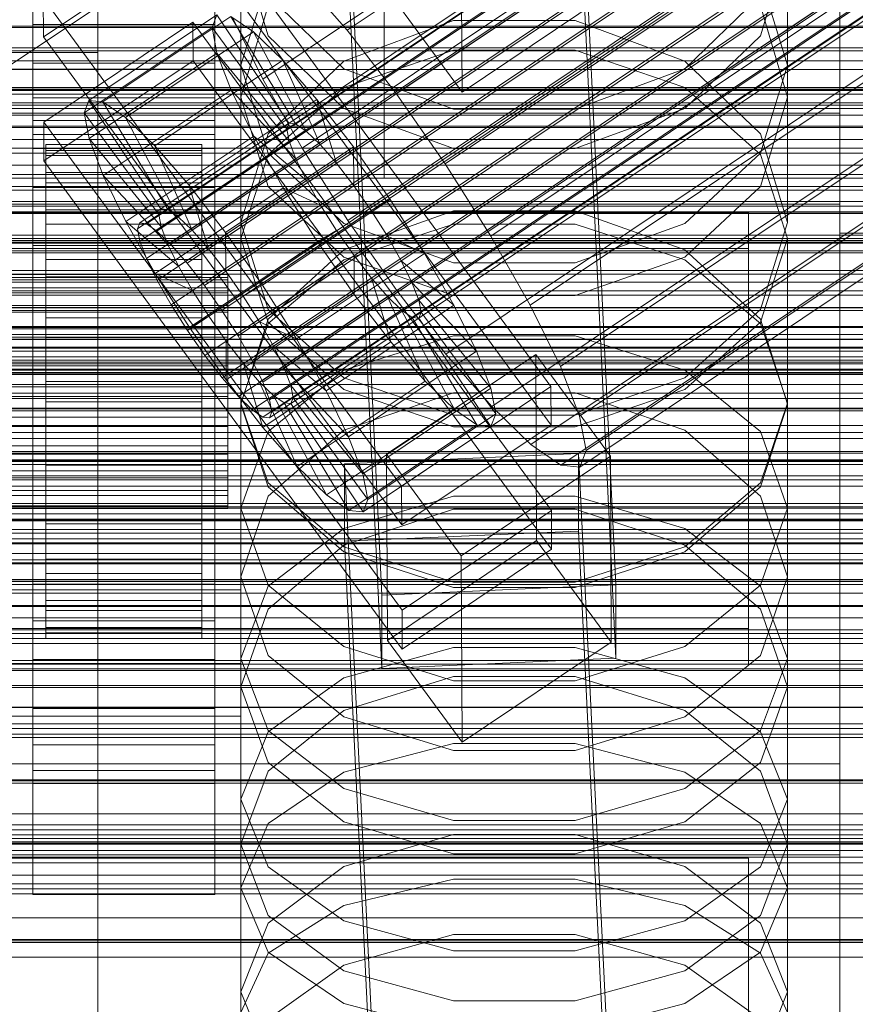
# Model space of a CAD drawing. Header units: millimetres. Extents: x -4395 to 65662, y -65530 to 6847.
# Tile 273 of 656: x 132 to 196, y -34598 to -34523. Entities that reach past the tile are written whole.
import ezdxf

# ---------------------------------------------------------------- set-up
doc = ezdxf.new("R2010")
doc.units = ezdxf.units.MM
for name, color, linetype, lineweight in [('COTAS_O', 1, 'Continuous', 0), ('COTAS_P', 1, 'Continuous', 0), ('frontal_briquetadora', 7, 'Continuous', 0), ('frontal_C01', 7, 'Continuous', 0), ('frontal_C02', 7, 'Continuous', 0), ('frontal_C03', 7, 'Continuous', 0), ('frontal_C04', 7, 'Continuous', 0), ('frontal_mezcladora', 7, 'Continuous', 0), ('frontal_secador', 7, 'Continuous', 0)]:
    doc.layers.add(name, color=color, linetype=linetype, lineweight=lineweight)
doc.dimstyles.new('R19_100', dxfattribs={"dimtxt": 250, "dimasz": 150, "dimexe": 150, "dimexo": 80, "dimgap": 100, "dimtad": 1, "dimtih": 1, "dimtoh": 1, "dimdsep": 46, "dimcen": 0.09, "dimadec": 0, "dimazin": 0, "dimtfac": 1, "dimtdec": 4, "dimtofl": 0, "dimtmove": 0, "dimatfit": 3, "dimfxl": 1, "dimtolj": 1, "dimtzin": 0, "dimarcsym": 0})

# ---------------------------------------------------------------- blocks, each defined once
blk = doc.blocks.new('DIM_R33_44')
at = {"layer": 'COTAS_P'}
for p, q in [((-150, -32200), (550, -32200)), ((550, -32200), (505, -32350)), ((550, -34800), (550, -32200)), ((550, -32200), (595, -32350)), ((550, -34800), (505, -34650)), ((550, -34800), (595, -34650)), ((-150, -34800), (550, -34800))]:
    blk.add_line(p, q, dxfattribs=at)
blk.add_text('2600 P', height=250, rotation=90, dxfattribs=at).set_placement((450, -33500))
blk = doc.blocks.new('DIM_R33_47')
at = {"layer": 'COTAS_O'}
for p, q in [((-650, -34200), (-500, -34155)), ((650, -34200), (500, -34155)), ((-650, -34900), (-650, -34200)), ((-650, -34200), (650, -34200)), ((-650, -34200), (-500, -34245)), ((650, -34200), (500, -34245)), ((650, -34900), (650, -34200))]:
    blk.add_line(p, q, dxfattribs=at)
blk.add_text('1300 O', height=250, dxfattribs=at).set_placement((0, -34100))

msp = doc.modelspace()

# ---------------------------------------------------------------- linework, layer by layer
at = {"layer": 'frontal_briquetadora'}
for p, q in [((149, -34517.123), (149, -34528.769)), ((149, -34517.123), (151.08, -34524.071)), ((188.92, -34524.071), (191, -34517.123)), ((191, -34517.123), (191, -34528.769)), ((149, -34526.331), (151.08, -34519.58)), ((188.92, -34519.58), (191, -34526.331)), ((156.906, -34526.603), (151.08, -34520.952)), ((188.92, -34520.952), (183.094, -34526.603)), ((149, -34528.769), (151.08, -34521.752)), ((188.92, -34521.752), (191, -34528.769)), ((165.326, -34522.89), (156.906, -34526.023)), ((174.674, -34522.89), (165.326, -34522.89)), ((183.094, -34526.023), (174.674, -34522.89)), ((151.08, -34524.071), (156.907, -34529.643)), ((183.093, -34529.643), (188.92, -34524.071)), ((156.907, -34528.025), (165.327, -34525.158)), ((165.327, -34525.158), (174.673, -34525.158)), ((174.673, -34525.158), (183.093, -34528.025)), ((149, -34526.331), (149, -34538.419)), ((151.08, -34533.082), (149, -34526.331)), ((156.906, -34526.023), (151.08, -34531.596)), ((188.92, -34531.596), (183.094, -34526.023)), ((191, -34526.331), (188.92, -34533.082)), ((191, -34526.331), (191, -34538.419)), ((165.326, -34529.704), (156.906, -34526.603)), ((183.094, -34526.603), (174.674, -34529.704)), ((151.08, -34533.192), (156.907, -34528.025)), ((183.093, -34528.025), (188.92, -34533.192)), ((151.08, -34535.648), (149, -34528.769)), ((191, -34528.769), (188.92, -34535.649)), ((195, -34530), (-195, -34530)), ((156.907, -34529.643), (165.327, -34532.735)), ((174.674, -34529.704), (165.326, -34529.704)), ((174.673, -34532.735), (183.093, -34529.643)), ((195, -34580), (195, -34530)), ((195, -34530), (195, -34537)), ((151.08, -34531.596), (149, -34538.419)), ((191, -34538.419), (188.92, -34531.596)), ((149, -34539.635), (151.08, -34533.192)), ((156.907, -34538.496), (151.08, -34533.082)), ((165.327, -34532.735), (174.673, -34532.735)), ((188.92, -34533.082), (183.093, -34538.496)), ((188.92, -34533.192), (191, -34539.635)), ((156.906, -34541.066), (151.08, -34535.648)), ((188.92, -34535.649), (183.094, -34541.066)), ((195, -34537), (-195, -34537)), ((195, -34537), (195, -34587)), ((165.326, -34537.508), (156.906, -34540.51)), ((174.674, -34537.508), (165.326, -34537.508)), ((183.094, -34540.51), (174.674, -34537.508)), ((149, -34538.419), (151.08, -34545.1)), ((165.327, -34541.501), (156.907, -34538.496)), ((165.327, -34538.552), (156.907, -34541.275)), ((174.673, -34538.552), (165.327, -34538.552)), ((183.093, -34538.496), (174.673, -34541.501)), ((183.093, -34541.275), (174.673, -34538.552)), ((188.92, -34545.1), (191, -34538.419)), ((149, -34539.635), (149, -34552.363)), ((149, -34539.635), (151.08, -34546.078)), ((188.92, -34546.078), (191, -34539.635)), ((191, -34539.635), (191, -34552.363)), ((156.906, -34540.51), (151.08, -34545.844)), ((188.92, -34545.844), (183.094, -34540.51)), ((156.907, -34541.275), (151.08, -34546.182)), ((165.326, -34544.034), (156.906, -34541.066)), ((174.673, -34541.501), (165.327, -34541.501)), ((183.094, -34541.066), (174.674, -34544.034)), ((188.92, -34546.182), (183.093, -34541.275)), ((174.674, -34544.034), (165.326, -34544.034)), ((151.08, -34545.1), (156.906, -34550.353)), ((183.094, -34550.353), (188.92, -34545.1)), ((151.08, -34545.844), (149, -34552.363)), ((151.08, -34546.078), (156.907, -34551.244)), ((183.093, -34551.244), (188.92, -34546.078)), ((191, -34552.363), (188.92, -34545.844)), ((151.08, -34546.182), (149, -34552.301)), ((191, -34552.301), (188.92, -34546.182)), ((156.907, -34549.754), (165.327, -34547.13)), ((165.327, -34547.13), (174.673, -34547.13)), ((174.673, -34547.13), (183.093, -34549.754)), ((151.08, -34554.481), (156.907, -34549.754)), ((183.093, -34549.754), (188.92, -34554.481)), ((156.906, -34550.353), (165.326, -34553.23)), ((174.674, -34553.23), (183.094, -34550.353)), ((156.907, -34551.244), (165.327, -34554.112)), ((174.673, -34554.112), (183.093, -34551.244)), ((156.906, -34554.358), (165.326, -34551.493)), ((165.326, -34551.493), (174.674, -34551.493)), ((174.674, -34551.493), (183.094, -34554.358)), ((149, -34552.301), (149, -34565.638)), ((149, -34552.301), (151.08, -34558.42)), ((151.08, -34558.731), (149, -34552.363)), ((188.92, -34558.42), (191, -34552.301)), ((191, -34552.363), (188.92, -34558.731)), ((191, -34552.301), (191, -34565.638)), ((165.326, -34553.23), (174.674, -34553.23)), ((151.08, -34559.44), (156.906, -34554.358)), ((165.327, -34554.112), (174.673, -34554.112)), ((183.094, -34554.358), (188.92, -34559.44)), ((149, -34560.376), (151.08, -34554.481)), ((188.92, -34554.481), (191, -34560.376)), ((151.08, -34558.42), (156.907, -34563.327)), ((156.906, -34563.729), (151.08, -34558.731)), ((183.093, -34563.327), (188.92, -34558.42)), ((188.92, -34558.731), (183.094, -34563.729)), ((149, -34565.638), (151.08, -34559.44)), ((156.907, -34561.918), (165.327, -34559.449)), ((165.327, -34559.449), (174.673, -34559.449)), ((174.673, -34559.449), (183.093, -34561.918)), ((188.92, -34559.44), (191, -34565.638)), ((149, -34560.376), (149, -34574.101)), ((151.08, -34566.271), (149, -34560.376)), ((165.326, -34560.448), (156.906, -34563.217)), ((174.674, -34560.448), (165.326, -34560.448)), ((183.094, -34563.217), (174.674, -34560.448)), ((191, -34560.376), (188.92, -34566.271)), ((191, -34560.376), (191, -34574.101)), ((151.08, -34566.366), (156.907, -34561.918)), ((183.093, -34561.918), (188.92, -34566.366)), ((156.906, -34563.217), (151.08, -34568.125)), ((156.907, -34563.327), (165.327, -34566.05)), ((174.673, -34566.05), (183.093, -34563.327)), ((188.92, -34568.125), (183.094, -34563.217)), ((165.326, -34566.461), (156.906, -34563.729)), ((183.094, -34563.729), (174.674, -34566.461)), ((151.08, -34571.679), (149, -34565.638)), ((191, -34565.638), (188.92, -34571.679)), ((149, -34571.912), (151.08, -34566.366)), ((156.907, -34570.998), (151.08, -34566.271)), ((174.674, -34566.461), (165.326, -34566.461)), ((165.327, -34566.05), (174.673, -34566.05)), ((188.92, -34566.271), (183.093, -34570.998)), ((188.92, -34566.366), (191, -34571.912)), ((151.08, -34568.125), (149, -34574.101)), ((191, -34574.101), (188.92, -34568.125)), ((165.327, -34573.621), (156.907, -34570.998)), ((165.327, -34571.082), (156.907, -34573.39)), ((174.673, -34571.082), (165.327, -34571.082)), ((183.093, -34570.998), (174.673, -34573.621)), ((183.093, -34573.39), (174.673, -34571.082)), ((156.906, -34576.409), (151.08, -34571.679)), ((188.92, -34571.679), (183.094, -34576.409)), ((149, -34571.912), (149, -34586.193)), ((149, -34571.912), (151.08, -34577.459)), ((188.92, -34577.459), (191, -34571.912)), ((191, -34571.912), (191, -34586.193)), ((156.907, -34573.39), (151.08, -34577.548)), ((165.326, -34573.305), (156.906, -34575.925)), ((174.674, -34573.305), (165.326, -34573.305)), ((183.094, -34575.925), (174.674, -34573.305)), ((188.92, -34577.548), (183.093, -34573.39)), ((149, -34574.101), (151.08, -34579.916)), ((174.673, -34573.621), (165.327, -34573.621)), ((188.92, -34579.916), (191, -34574.101)), ((156.906, -34575.925), (151.08, -34580.562)), ((165.326, -34578.991), (156.906, -34576.409)), ((183.094, -34576.409), (174.674, -34578.991)), ((188.92, -34580.562), (183.094, -34575.925)), ((151.08, -34577.548), (149, -34582.734)), ((151.08, -34577.459), (156.907, -34581.907)), ((183.093, -34581.907), (188.92, -34577.459)), ((191, -34582.734), (188.92, -34577.548)), ((156.907, -34580.641), (165.327, -34578.443)), ((165.327, -34578.443), (174.673, -34578.443)), ((174.673, -34578.443), (183.093, -34580.641)), ((174.674, -34578.991), (165.326, -34578.991)), ((195, -34580), (-195, -34580)), ((151.08, -34579.916), (156.906, -34584.461)), ((183.094, -34584.461), (188.92, -34579.916)), ((195, -34587), (195, -34580)), ((151.08, -34580.562), (149, -34586.193)), ((151.08, -34584.6), (156.907, -34580.641)), ((183.093, -34580.641), (188.92, -34584.6)), ((191, -34586.193), (188.92, -34580.562)), ((156.907, -34581.907), (165.327, -34584.376)), ((174.673, -34584.376), (183.093, -34581.907)), ((149, -34582.734), (149, -34597.535)), ((149, -34582.734), (151.08, -34587.919)), ((188.92, -34587.919), (191, -34582.734)), ((191, -34582.734), (191, -34597.535)), ((149, -34589.538), (151.08, -34584.6)), ((156.906, -34584.461), (165.326, -34586.939)), ((165.327, -34584.376), (174.673, -34584.376)), ((174.674, -34586.939), (183.094, -34584.461)), ((188.92, -34584.6), (191, -34589.538)), ((156.906, -34587.908), (165.326, -34585.444)), ((165.326, -34585.444), (174.674, -34585.444)), ((174.674, -34585.444), (183.094, -34587.908)), ((151.08, -34591.656), (149, -34586.193)), ((191, -34586.193), (188.92, -34591.656)), ((195, -34587), (-195, -34587)), ((165.326, -34586.939), (174.674, -34586.939)), ((151.08, -34592.262), (156.906, -34587.908)), ((151.08, -34587.919), (156.907, -34592.078)), ((183.093, -34592.078), (188.92, -34587.919)), ((183.094, -34587.908), (188.92, -34592.262)), ((156.907, -34590.901), (165.327, -34588.873)), ((165.327, -34588.873), (174.673, -34588.873)), ((174.673, -34588.873), (183.093, -34590.901)), ((149, -34589.538), (149, -34604.666)), ((151.08, -34594.475), (149, -34589.538)), ((191, -34589.538), (188.92, -34594.475)), ((191, -34589.538), (191, -34604.666)), ((151.08, -34594.554), (156.907, -34590.901)), ((183.093, -34590.901), (188.92, -34594.554)), ((149, -34597.535), (151.08, -34592.262)), ((156.906, -34595.915), (151.08, -34591.656)), ((151.08, -34591.656), (156.906, -34595.915)), ((156.907, -34592.078), (165.327, -34594.385)), ((174.673, -34594.385), (183.093, -34592.078)), ((188.92, -34591.656), (183.094, -34595.915)), ((183.094, -34595.915), (188.92, -34591.656)), ((188.92, -34592.262), (191, -34597.535)), ((165.326, -34593.122), (156.906, -34595.48)), ((174.674, -34593.122), (165.326, -34593.122)), ((183.094, -34595.48), (174.674, -34593.122)), ((149, -34599.11), (151.08, -34594.554)), ((156.907, -34598.435), (151.08, -34594.475)), ((165.327, -34594.385), (174.673, -34594.385)), ((188.92, -34594.475), (183.093, -34598.435)), ((188.92, -34594.554), (191, -34599.11)), ((156.906, -34595.48), (151.08, -34599.639)), ((165.326, -34598.232), (156.906, -34595.915)), ((156.906, -34595.915), (165.326, -34598.232)), ((183.094, -34595.915), (174.674, -34598.232)), ((174.674, -34598.232), (183.094, -34595.915)), ((188.92, -34599.639), (183.094, -34595.48)), ((151.08, -34602.633), (149, -34597.535)), ((191, -34597.535), (188.92, -34602.634)), ((174.674, -34598.232), (165.326, -34598.232)), ((165.327, -34600.632), (156.907, -34598.435)), ((183.093, -34598.435), (174.673, -34600.632))]:
    msp.add_line(p, q, dxfattribs=at)
at = {"layer": 'frontal_C01'}
for p, q in [((133, -34528.826), (133, -34482.778)), ((147, -34482.778), (147, -34528.826)), ((133, -34485.601), (133, -34531.649)), ((147, -34531.649), (147, -34485.601)), ((174.943, -34506.685), (177.811, -34566.248)), ((159.83, -34567.045), (156.962, -34507.481)), ((177.811, -34571.894), (174.943, -34512.331)), ((159.83, -34572.691), (156.962, -34513.127)), ((165.926, -34514.842), (165.983, -34528.39)), ((133, -34530.577), (133, -34517.029)), ((133, -34526.622), (133, -34517.029)), ((147, -34517.029), (147, -34530.577)), ((147, -34517.029), (147, -34526.622)), ((149, -34520.98), (149, -34526.625)), ((149, -34520.98), (149, -34566.645)), ((160.247, -34520.534), (165.983, -34528.39)), ((165.983, -34528.39), (177.451, -34520.683)), ((149, -34526.625), (131, -34526.625)), ((147, -34526.622), (133, -34526.622)), ((133, -34526.622), (133, -34540.17)), ((147, -34540.17), (147, -34526.622)), ((149, -34572.29), (149, -34526.625)), ((147, -34528.826), (133, -34528.826)), ((133, -34528.826), (133, -34531.649)), ((147, -34531.649), (147, -34528.826)), ((147, -34530.577), (133, -34530.577)), ((133, -34530.577), (133, -34540.17)), ((147, -34540.17), (147, -34530.577)), ((133, -34531.649), (147, -34531.649)), ((133, -34540.17), (147, -34540.17)), ((-425, -34561.339), (425, -34561.339)), ((177.811, -34566.248), (159.83, -34567.045)), ((177.811, -34571.894), (177.811, -34566.248)), ((149, -34566.645), (131, -34566.645)), ((149, -34572.29), (149, -34566.645)), ((159.83, -34567.045), (159.83, -34572.691)), ((131, -34572.29), (149, -34572.29)), ((159.83, -34572.691), (177.811, -34571.894)), ((425, -34572.851), (-425, -34572.851)), ((425, -34575.677), (-425, -34575.677)), ((-425, -34587.189), (425, -34587.189)), ((-450, -34593.624), (450, -34593.624))]:
    msp.add_line(p, q, dxfattribs=at)
at = {"layer": 'frontal_C02'}
for p, q in [((141.218, -34538.448), (355.017, -34395.472)), ((141.731, -34538.504), (355.53, -34395.528)), ((141.045, -34538.902), (354.844, -34395.927)), ((142.549, -34539.066), (356.348, -34396.091)), ((141.224, -34539.836), (355.022, -34396.861)), ((143.617, -34540.097), (357.415, -34397.122)), ((141.742, -34541.186), (355.541, -34398.211)), ((144.861, -34541.526), (358.659, -34398.55)), ((142.565, -34542.86), (356.363, -34399.884)), ((359.995, -34400.28), (146.196, -34543.255)), ((157.152, -34523.626), (341.461, -34400.371)), ((143.635, -34544.743), (357.434, -34401.768)), ((147.533, -34545.168), (361.332, -34402.192)), ((144.881, -34546.708), (358.68, -34403.733)), ((148.779, -34547.132), (362.578, -34404.157)), ((150.672, -34527.39), (334.981, -34404.136)), ((345.231, -34405.252), (160.922, -34528.507)), ((146.218, -34548.62), (360.017, -34405.645)), ((149.85, -34549.016), (363.648, -34406.04)), ((147.554, -34550.35), (361.352, -34407.374)), ((150.672, -34550.689), (364.471, -34407.714)), ((148.798, -34551.779), (362.596, -34408.803)), ((151.191, -34552.039), (364.989, -34409.064)), ((149.865, -34552.809), (363.664, -34409.834)), ((153.694, -34532.706), (338.003, -34409.451)), ((150.683, -34553.372), (364.482, -34410.397)), ((151.196, -34553.428), (364.995, -34410.452)), ((151.369, -34552.973), (365.168, -34409.998)), ((164.693, -34533.904), (349.002, -34410.649)), ((157.211, -34538.251), (341.52, -34414.996)), ((168.21, -34539.449), (352.519, -34416.194)), ((160.982, -34543.648), (345.291, -34420.393)), ((171.232, -34544.764), (355.541, -34421.51)), ((164.752, -34548.529), (349.061, -34425.274)), ((173.554, -34549.488), (357.863, -34426.233)), ((168.263, -34552.561), (352.572, -34429.307)), ((175.016, -34553.297), (359.326, -34430.042)), ((171.275, -34555.471), (355.584, -34432.216)), ((175.521, -34555.933), (359.83, -34432.678)), ((173.584, -34557.058), (357.893, -34433.803)), ((175.032, -34557.216), (359.341, -34433.961)), ((130, -34527.162), (228.298, -34461.426)), ((145.277, -34513.482), (172.809, -34551.005)), ((145.289, -34516.463), (133.821, -34524.132)), ((172.821, -34553.985), (145.289, -34516.463)), ((153.641, -34519.593), (157.152, -34523.626)), ((133.821, -34524.132), (133.809, -34521.151)), ((161.341, -34558.674), (133.809, -34521.151)), ((137.313, -34529.03), (147.143, -34522.456)), ((138.396, -34529.148), (148.226, -34522.574)), ((147.143, -34522.456), (146.777, -34523.416)), ((147.143, -34522.456), (152.686, -34530.779)), ((149.953, -34523.762), (148.226, -34522.574)), ((148.226, -34522.574), (153.199, -34530.834)), ((150.672, -34527.39), (148.35, -34522.667)), ((133, -34526.174), (133, -34523.194)), ((133, -34523.194), (147, -34523.194)), ((133, -34569.012), (133, -34523.194)), ((133.847, -34530.689), (145.315, -34523.02)), ((136.948, -34529.989), (146.777, -34523.416)), ((145.315, -34523.02), (145.327, -34526)), ((145.315, -34523.02), (172.847, -34560.542)), ((146.777, -34523.416), (152.513, -34531.233)), ((146.777, -34523.416), (147.155, -34525.388)), ((147, -34523.194), (147, -34526.174)), ((147, -34523.194), (147, -34569.012)), ((133.821, -34524.132), (161.353, -34561.654)), ((140.123, -34530.335), (149.953, -34523.762)), ((152.207, -34525.938), (149.953, -34523.762)), ((149.953, -34523.762), (154.017, -34531.397)), ((157.152, -34523.626), (160.922, -34528.507)), ((137.325, -34531.961), (147.155, -34525.388)), ((147.155, -34525.388), (152.692, -34532.167)), ((147.155, -34525.388), (148.249, -34528.237)), ((147, -34526.174), (133, -34526.174)), ((133, -34526.174), (133, -34571.993)), ((145.327, -34526), (133.859, -34533.669)), ((142.377, -34532.512), (152.207, -34525.938)), ((172.859, -34563.523), (145.327, -34526)), ((147, -34571.993), (147, -34526.174)), ((154.833, -34528.954), (152.207, -34525.938)), ((152.207, -34525.938), (155.085, -34532.428)), ((153.694, -34532.706), (150.672, -34527.39)), ((138.419, -34534.811), (148.249, -34528.237)), ((148.249, -34528.237), (153.21, -34533.517)), ((148.249, -34528.237), (149.985, -34531.77)), ((160.922, -34528.507), (164.693, -34533.904)), ((136.948, -34529.989), (137.313, -34529.03)), ((142.856, -34537.352), (137.313, -34529.03)), ((137.313, -34529.03), (138.396, -34529.148)), ((143.369, -34537.408), (138.396, -34529.148)), ((138.396, -34529.148), (140.123, -34530.335)), ((145.003, -34535.528), (154.833, -34528.954)), ((157.653, -34532.606), (154.833, -34528.954)), ((154.833, -34528.954), (156.329, -34533.857)), ((142.683, -34537.807), (136.948, -34529.989)), ((137.325, -34531.961), (136.948, -34529.989)), ((133.859, -34533.669), (133.847, -34530.689)), ((161.379, -34568.211), (133.847, -34530.689)), ((144.188, -34537.97), (140.123, -34530.335)), ((140.123, -34530.335), (142.377, -34532.512)), ((152.686, -34530.779), (142.856, -34537.352)), ((153.199, -34530.834), (143.369, -34537.408)), ((152.513, -34531.233), (152.686, -34530.779)), ((152.686, -34530.779), (153.199, -34530.834)), ((153.199, -34530.834), (154.017, -34531.397)), ((140.156, -34538.344), (149.985, -34531.77)), ((152.513, -34531.233), (142.683, -34537.807)), ((154.017, -34531.397), (144.188, -34537.97)), ((149.985, -34531.77), (154.033, -34535.19)), ((149.985, -34531.77), (152.246, -34535.746)), ((152.692, -34532.167), (152.513, -34531.233)), ((154.017, -34531.397), (155.085, -34532.428)), ((134, -34542.415), (134, -34532.423)), ((134, -34532.423), (134, -34532.869)), ((134, -34532.423), (146, -34532.423)), ((134, -34533.271), (134, -34532.423)), ((142.862, -34538.741), (137.325, -34531.961)), ((138.419, -34534.811), (137.325, -34531.961)), ((145.255, -34539.001), (142.377, -34532.512)), ((142.377, -34532.512), (145.003, -34535.528)), ((152.692, -34532.167), (142.862, -34538.741)), ((155.085, -34532.428), (145.255, -34539.001)), ((146, -34532.869), (146, -34532.423)), ((146, -34532.423), (146, -34542.415)), ((146, -34532.423), (146, -34533.271)), ((153.21, -34533.517), (152.692, -34532.167)), ((155.085, -34532.428), (156.329, -34533.857)), ((133, -34535.712), (133, -34532.731)), ((133, -34532.731), (147, -34532.731)), ((133, -34578.55), (133, -34532.731)), ((134, -34542.626), (134, -34532.869)), ((134, -34532.869), (134, -34534.579)), ((134, -34532.869), (146, -34532.869)), ((134, -34542.817), (134, -34533.271)), ((134, -34533.271), (146, -34533.271)), ((134, -34535.355), (134, -34533.271)), ((146, -34534.579), (146, -34532.869)), ((146, -34532.869), (146, -34542.626)), ((146, -34533.271), (146, -34542.817)), ((146, -34533.271), (146, -34535.355)), ((147, -34532.731), (147, -34535.712)), ((147, -34532.731), (147, -34578.55)), ((157.653, -34532.606), (147.823, -34539.179)), ((157.211, -34538.251), (153.694, -34532.706)), ((157.665, -34535.586), (157.653, -34532.606)), ((160.474, -34536.643), (157.653, -34532.606)), ((133.859, -34533.669), (161.391, -34571.192)), ((153.21, -34533.517), (143.38, -34540.09)), ((156.329, -34533.857), (146.499, -34540.43)), ((154.033, -34535.19), (153.21, -34533.517)), ((156.329, -34533.857), (157.665, -34535.586)), ((164.693, -34533.904), (168.21, -34539.449)), ((134, -34543.436), (134, -34534.579)), ((134, -34534.579), (134, -34537.435)), ((134, -34534.579), (146, -34534.579)), ((146, -34537.435), (146, -34534.579)), ((146, -34534.579), (146, -34543.436)), ((134, -34543.804), (134, -34535.355)), ((134, -34535.355), (146, -34535.355)), ((134, -34538.532), (134, -34535.355)), ((143.38, -34540.09), (138.419, -34534.811)), ((140.156, -34538.344), (138.419, -34534.811)), ((154.033, -34535.19), (144.203, -34541.764)), ((146.499, -34540.43), (145.003, -34535.528)), ((145.003, -34535.528), (147.823, -34539.179)), ((146, -34535.355), (146, -34543.804)), ((146, -34535.355), (146, -34538.532)), ((155.103, -34537.074), (154.033, -34535.19)), ((147, -34535.712), (133, -34535.712)), ((133, -34535.712), (133, -34581.53)), ((142.416, -34542.32), (152.246, -34535.746)), ((147, -34581.53), (147, -34535.712)), ((147.835, -34542.16), (157.665, -34535.586)), ((152.246, -34535.746), (155.103, -34537.074)), ((152.246, -34535.746), (154.877, -34539.894)), ((157.665, -34535.586), (159.001, -34537.498)), ((155.103, -34537.074), (145.274, -34543.647)), ((150.644, -34543.216), (160.474, -34536.643)), ((156.35, -34539.039), (155.103, -34537.074)), ((160.474, -34536.643), (159.001, -34537.498)), ((163.105, -34540.791), (160.474, -34536.643)), ((134, -34544.789), (134, -34537.435)), ((134, -34537.435), (134, -34541.243)), ((134, -34537.435), (146, -34537.435)), ((142.856, -34537.352), (142.683, -34537.807)), ((142.683, -34537.807), (142.862, -34538.741)), ((143.369, -34537.408), (142.856, -34537.352)), ((144.188, -34537.97), (143.369, -34537.408)), ((146, -34541.243), (146, -34537.435)), ((146, -34537.435), (146, -34544.789)), ((159.001, -34537.498), (149.171, -34544.072)), ((159.001, -34537.498), (160.247, -34539.463)), ((134, -34545.309), (134, -34538.532)), ((134, -34538.532), (146, -34538.532)), ((134, -34542.587), (134, -34538.532)), ((144.203, -34541.764), (140.156, -34538.344)), ((142.416, -34542.32), (140.156, -34538.344)), ((141.045, -34538.902), (141.218, -34538.448)), ((141.218, -34538.448), (141.731, -34538.504)), ((141.731, -34538.504), (142.549, -34539.066)), ((145.255, -34539.001), (144.188, -34537.97)), ((146, -34538.532), (146, -34545.309)), ((146, -34538.532), (146, -34542.587)), ((160.982, -34543.648), (157.211, -34538.251)), ((141.224, -34539.836), (141.045, -34538.902)), ((142.549, -34539.066), (143.617, -34540.097)), ((142.862, -34538.741), (143.38, -34540.09)), ((146.499, -34540.43), (145.255, -34539.001)), ((156.35, -34539.039), (146.52, -34545.612)), ((147.823, -34539.179), (147.835, -34542.16)), ((147.823, -34539.179), (150.644, -34543.216)), ((154.877, -34539.894), (156.35, -34539.039)), ((157.686, -34540.951), (156.35, -34539.039)), ((141.742, -34541.186), (141.224, -34539.836)), ((143.38, -34540.09), (144.203, -34541.764)), ((143.617, -34540.097), (144.861, -34541.526)), ((145.047, -34546.468), (154.877, -34539.894)), ((160.247, -34539.463), (150.417, -34546.037)), ((154.877, -34539.894), (157.698, -34543.932)), ((163.105, -34540.791), (160.247, -34539.463)), ((160.247, -34539.463), (161.318, -34541.347)), ((168.21, -34539.449), (171.232, -34544.764)), ((147.835, -34542.16), (146.499, -34540.43)), ((153.275, -34547.364), (163.105, -34540.791)), ((165.365, -34544.767), (163.105, -34540.791)), ((134, -34546.593), (134, -34541.243)), ((134, -34541.243), (134, -34545.745)), ((134, -34541.243), (146, -34541.243)), ((142.565, -34542.86), (141.742, -34541.186)), ((144.861, -34541.526), (146.196, -34543.255)), ((146, -34545.745), (146, -34541.243)), ((146, -34541.243), (146, -34546.593)), ((157.686, -34540.951), (147.856, -34547.525)), ((161.318, -34541.347), (151.488, -34547.92)), ((157.698, -34543.932), (157.686, -34540.951)), ((159.022, -34542.68), (157.686, -34540.951)), ((165.365, -34544.767), (161.318, -34541.347)), ((161.318, -34541.347), (162.14, -34543.02)), ((145.274, -34543.647), (142.416, -34542.32)), ((145.047, -34546.468), (142.416, -34542.32)), ((144.203, -34541.764), (145.274, -34543.647)), ((149.171, -34544.072), (147.835, -34542.16)), ((-148, -34542.415), (148, -34542.415)), ((-148, -34542.626), (148, -34542.626)), ((-148, -34542.817), (148, -34542.817)), ((134, -34542.626), (134, -34542.415)), ((146, -34542.415), (134, -34542.415)), ((134, -34542.415), (134, -34542.817)), ((134, -34547.23), (134, -34542.587)), ((134, -34542.587), (146, -34542.587)), ((134, -34547.244), (134, -34542.587)), ((134, -34543.436), (134, -34542.626)), ((146, -34542.626), (134, -34542.626)), ((146, -34542.817), (134, -34542.817)), ((134, -34542.817), (134, -34543.804)), ((143.635, -34544.743), (142.565, -34542.86)), ((146, -34542.415), (146, -34542.626)), ((146, -34542.817), (146, -34542.415)), ((146, -34542.587), (146, -34547.23)), ((146, -34542.587), (146, -34547.244)), ((146, -34542.626), (146, -34543.436)), ((146, -34543.804), (146, -34542.817)), ((148, -34542.626), (148, -34542.415)), ((148, -34542.415), (148, -34542.817)), ((148, -34543.436), (148, -34542.626)), ((148, -34542.817), (148, -34543.804)), ((159.022, -34542.68), (149.192, -34549.254)), ((162.14, -34543.02), (152.311, -34549.594)), ((160.518, -34547.583), (159.022, -34542.68)), ((160.266, -34544.109), (159.022, -34542.68)), ((167.102, -34548.3), (162.14, -34543.02)), ((162.14, -34543.02), (162.659, -34544.37)), ((-148, -34543.436), (148, -34543.436)), ((-148, -34543.804), (148, -34543.804)), ((134, -34544.789), (134, -34543.436)), ((146, -34543.436), (134, -34543.436)), ((146, -34543.804), (134, -34543.804)), ((134, -34543.804), (134, -34545.309)), ((145.274, -34543.647), (146.52, -34545.612)), ((146, -34543.436), (146, -34544.789)), ((146, -34545.309), (146, -34543.804)), ((146.196, -34543.255), (147.533, -34545.168)), ((148, -34544.789), (148, -34543.436)), ((148, -34543.804), (148, -34545.309)), ((149.171, -34544.072), (150.644, -34543.216)), ((150.644, -34543.216), (153.275, -34547.364)), ((164.752, -34548.529), (160.982, -34543.648)), ((147.868, -34550.505), (157.698, -34543.932)), ((150.417, -34546.037), (149.171, -34544.072)), ((160.266, -34544.109), (150.436, -34550.683)), ((162.659, -34544.37), (152.829, -34550.944)), ((157.698, -34543.932), (160.518, -34547.583)), ((163.144, -34550.599), (160.266, -34544.109)), ((161.333, -34545.14), (160.266, -34544.109)), ((168.196, -34551.149), (162.659, -34544.37)), ((162.659, -34544.37), (162.837, -34545.304)), ((-148, -34544.789), (148, -34544.789)), ((-148, -34545.309), (148, -34545.309)), ((134, -34546.593), (134, -34544.789)), ((146, -34544.789), (134, -34544.789)), ((146, -34545.309), (134, -34545.309)), ((134, -34545.309), (134, -34547.23)), ((144.881, -34546.708), (143.635, -34544.743)), ((146, -34544.789), (146, -34546.593)), ((146, -34547.23), (146, -34545.309)), ((147.533, -34545.168), (148.779, -34547.132)), ((148, -34546.593), (148, -34544.789)), ((148, -34545.309), (148, -34547.23)), ((161.333, -34545.14), (151.503, -34551.714)), ((162.837, -34545.304), (153.008, -34551.878)), ((155.535, -34551.34), (165.365, -34544.767)), ((165.397, -34552.775), (161.333, -34545.14)), ((162.151, -34545.703), (161.333, -34545.14)), ((162.837, -34545.304), (162.664, -34545.759)), ((168.573, -34553.121), (162.837, -34545.304)), ((167.102, -34548.3), (165.365, -34544.767)), ((171.232, -34544.764), (173.554, -34549.488)), ((134, -34545.745), (134, -34548.725)), ((146, -34545.745), (134, -34545.745)), ((134, -34545.745), (134, -34550.632)), ((146.52, -34545.612), (145.047, -34546.468)), ((146, -34548.725), (146, -34545.745)), ((146, -34550.632), (146, -34545.745)), ((146.52, -34545.612), (147.856, -34547.525)), ((151.488, -34547.92), (150.417, -34546.037)), ((150.417, -34546.037), (153.275, -34547.364)), ((162.151, -34545.703), (152.321, -34552.276)), ((162.664, -34545.759), (152.835, -34552.332)), ((167.125, -34553.963), (162.151, -34545.703)), ((162.664, -34545.759), (162.151, -34545.703)), ((168.208, -34554.081), (162.664, -34545.759)), ((-148, -34546.593), (148, -34546.593)), ((134, -34548.725), (134, -34546.593)), ((146, -34546.593), (134, -34546.593)), ((146.218, -34548.62), (144.881, -34546.708)), ((147.868, -34550.505), (145.047, -34546.468)), ((146, -34546.593), (146, -34548.725)), ((148, -34548.725), (148, -34546.593)), ((-148, -34547.23), (148, -34547.23)), ((146, -34547.23), (134, -34547.23)), ((134, -34547.23), (134, -34549.435)), ((134, -34549.435), (134, -34547.244)), ((134, -34547.244), (146, -34547.244)), ((134, -34552.184), (134, -34547.244)), ((146, -34549.435), (146, -34547.23)), ((146, -34547.244), (146, -34549.435)), ((146, -34547.244), (146, -34552.184)), ((147.856, -34547.525), (147.868, -34550.505)), ((147.856, -34547.525), (149.192, -34549.254)), ((148, -34547.23), (148, -34549.435)), ((148.779, -34547.132), (149.85, -34549.016)), ((150.688, -34554.156), (160.518, -34547.583)), ((153.275, -34547.364), (155.535, -34551.34)), ((160.518, -34547.583), (163.144, -34550.599)), ((152.311, -34549.594), (151.488, -34547.92)), ((151.488, -34547.92), (155.535, -34551.34)), ((157.272, -34554.873), (167.102, -34548.3)), ((168.196, -34551.149), (167.102, -34548.3)), ((148, -34548.725), (-148, -34548.725)), ((134, -34548.725), (146, -34548.725)), ((134, -34551.04), (134, -34548.725)), ((146, -34548.725), (146, -34551.04)), ((147.554, -34550.35), (146.218, -34548.62)), ((148, -34551.04), (148, -34548.725)), ((149.85, -34549.016), (150.672, -34550.689)), ((160.19, -34556.216), (171.658, -34548.547)), ((168.263, -34552.561), (164.752, -34548.529)), ((171.658, -34548.547), (171.715, -34562.853)), ((171.658, -34548.547), (177.394, -34556.364)), ((-148, -34549.435), (148, -34549.435)), ((146, -34549.435), (134, -34549.435)), ((134, -34549.435), (134, -34551.775)), ((146, -34551.775), (146, -34549.435)), ((148, -34549.435), (148, -34551.775)), ((149.192, -34549.254), (150.688, -34554.156)), ((149.192, -34549.254), (150.436, -34550.683)), ((152.829, -34550.944), (152.311, -34549.594)), ((152.311, -34549.594), (157.272, -34554.873)), ((173.554, -34549.488), (175.016, -34553.297)), ((134, -34551.04), (134, -34550.632)), ((134, -34550.632), (134, -34555.571)), ((134, -34550.632), (146, -34550.632)), ((146, -34555.571), (146, -34550.632)), ((146, -34550.632), (146, -34551.04)), ((148.798, -34551.779), (147.554, -34550.35)), ((150.688, -34554.156), (147.868, -34550.505)), ((150.436, -34550.683), (153.314, -34557.173)), ((150.436, -34550.683), (151.503, -34551.714)), ((150.672, -34550.689), (151.191, -34552.039)), ((153.314, -34557.173), (163.144, -34550.599)), ((163.144, -34550.599), (165.397, -34552.775)), ((-148, -34551.04), (148, -34551.04)), ((134, -34553.38), (134, -34551.04)), ((146, -34551.04), (134, -34551.04)), ((146, -34551.04), (146, -34553.38)), ((148, -34553.38), (148, -34551.04)), ((153.008, -34551.878), (152.829, -34550.944)), ((152.829, -34550.944), (158.366, -34557.723)), ((155.535, -34551.34), (157.272, -34554.873)), ((158.366, -34557.723), (168.196, -34551.149)), ((172.809, -34551.005), (161.341, -34558.674)), ((168.573, -34553.121), (168.196, -34551.149)), ((172.821, -34553.985), (172.809, -34551.005)), ((-148, -34551.775), (148, -34551.775)), ((134, -34551.775), (134, -34552.184)), ((146, -34551.775), (134, -34551.775)), ((134, -34551.775), (134, -34554.09)), ((134, -34552.184), (146, -34552.184)), ((134, -34557.071), (134, -34552.184)), ((146, -34552.184), (146, -34551.775)), ((146, -34554.09), (146, -34551.775)), ((146, -34552.184), (146, -34557.071)), ((148, -34551.775), (148, -34554.09)), ((149.865, -34552.809), (148.798, -34551.779)), ((151.191, -34552.039), (151.369, -34552.973)), ((151.503, -34551.714), (155.567, -34559.349)), ((151.503, -34551.714), (152.321, -34552.276)), ((152.835, -34552.332), (153.008, -34551.878)), ((153.008, -34551.878), (158.743, -34559.695)), ((150.683, -34553.372), (149.865, -34552.809)), ((152.321, -34552.276), (157.295, -34560.536)), ((152.321, -34552.276), (152.835, -34552.332)), ((152.835, -34552.332), (158.378, -34560.654)), ((155.567, -34559.349), (165.397, -34552.775)), ((165.397, -34552.775), (167.125, -34553.963)), ((171.275, -34555.471), (168.263, -34552.561)), ((-148, -34553.38), (148, -34553.38)), ((134, -34555.585), (134, -34553.38)), ((134, -34553.38), (134, -34555.571)), ((146, -34553.38), (134, -34553.38)), ((146, -34555.571), (146, -34553.38)), ((146, -34553.38), (146, -34555.585)), ((148, -34555.585), (148, -34553.38)), ((151.196, -34553.428), (150.683, -34553.372)), ((151.369, -34552.973), (151.196, -34553.428)), ((158.743, -34559.695), (168.573, -34553.121)), ((168.208, -34554.081), (168.573, -34553.121)), ((175.016, -34553.297), (175.521, -34555.933)), ((-148, -34554.09), (148, -34554.09)), ((134, -34554.09), (134, -34557.071)), ((146, -34554.09), (134, -34554.09)), ((134, -34554.09), (134, -34556.222)), ((146, -34557.071), (146, -34554.09)), ((146, -34556.222), (146, -34554.09)), ((148, -34554.09), (148, -34556.222)), ((153.314, -34557.173), (150.688, -34554.156)), ((157.295, -34560.536), (167.125, -34553.963)), ((158.378, -34560.654), (168.208, -34554.081)), ((161.353, -34561.654), (172.821, -34553.985)), ((167.125, -34553.963), (168.208, -34554.081)), ((157.272, -34554.873), (158.366, -34557.723)), ((-148, -34555.585), (148, -34555.585)), ((134, -34555.571), (134, -34560.228)), ((134, -34555.571), (146, -34555.571)), ((134, -34557.506), (134, -34555.585)), ((134, -34555.585), (134, -34560.228)), ((146, -34555.585), (134, -34555.585)), ((146, -34560.228), (146, -34555.571)), ((146, -34560.228), (146, -34555.585)), ((146, -34555.585), (146, -34557.506)), ((148, -34557.506), (148, -34555.585)), ((173.584, -34557.058), (171.275, -34555.471)), ((175.521, -34555.933), (175.032, -34557.216)), ((-148, -34556.222), (148, -34556.222)), ((134, -34556.222), (134, -34561.572)), ((146, -34556.222), (134, -34556.222)), ((134, -34556.222), (134, -34558.026)), ((146, -34561.572), (146, -34556.222)), ((146, -34558.026), (146, -34556.222)), ((148, -34556.222), (148, -34558.026)), ((156.962, -34556.95), (174.943, -34556.157)), ((160.247, -34570.523), (160.19, -34556.216)), ((165.926, -34564.033), (160.19, -34556.216)), ((177.394, -34556.364), (165.926, -34564.033)), ((174.943, -34556.157), (174.943, -34562.119)), ((174.943, -34556.157), (177.811, -34615.423)), ((177.451, -34570.671), (177.394, -34556.364)), ((134, -34557.071), (146, -34557.071)), ((134, -34561.572), (134, -34557.071)), ((146, -34557.071), (146, -34561.572)), ((155.567, -34559.349), (153.314, -34557.173)), ((156.962, -34562.912), (156.962, -34556.95)), ((159.83, -34616.216), (156.962, -34556.95)), ((175.032, -34557.216), (173.584, -34557.058)), ((-148, -34557.506), (148, -34557.506)), ((-148, -34558.026), (148, -34558.026)), ((134, -34559.011), (134, -34557.506)), ((134, -34557.506), (134, -34564.283)), ((146, -34557.506), (134, -34557.506)), ((134, -34558.026), (134, -34565.38)), ((146, -34558.026), (134, -34558.026)), ((134, -34558.026), (134, -34559.379)), ((146, -34564.283), (146, -34557.506)), ((146, -34557.506), (146, -34559.011)), ((146, -34565.38), (146, -34558.026)), ((146, -34559.379), (146, -34558.026)), ((148, -34559.011), (148, -34557.506)), ((148, -34558.026), (148, -34559.379)), ((158.366, -34557.723), (158.743, -34559.695)), ((-148, -34559.011), (148, -34559.011)), ((134, -34559.998), (134, -34559.011)), ((134, -34559.011), (134, -34567.46)), ((146, -34559.011), (134, -34559.011)), ((146, -34567.46), (146, -34559.011)), ((146, -34559.011), (146, -34559.998)), ((148, -34559.998), (148, -34559.011)), ((161.341, -34558.674), (161.353, -34561.654)), ((-148, -34559.379), (148, -34559.379)), ((134, -34559.379), (134, -34568.236)), ((146, -34559.379), (134, -34559.379)), ((134, -34559.379), (134, -34560.189)), ((146, -34568.236), (146, -34559.379)), ((146, -34560.189), (146, -34559.379)), ((148, -34559.379), (148, -34560.189)), ((157.295, -34560.536), (155.567, -34559.349)), ((158.743, -34559.695), (158.378, -34560.654)), ((-148, -34559.998), (148, -34559.998)), ((-148, -34560.189), (148, -34560.189)), ((-148, -34560.4), (148, -34560.4)), ((134, -34560.4), (134, -34559.998)), ((134, -34559.998), (134, -34569.544)), ((146, -34559.998), (134, -34559.998)), ((134, -34560.189), (134, -34569.946)), ((146, -34560.189), (134, -34560.189)), ((134, -34560.189), (134, -34560.4)), ((134, -34560.228), (134, -34564.283)), ((134, -34560.228), (146, -34560.228)), ((134, -34560.4), (134, -34570.392)), ((146, -34560.4), (134, -34560.4)), ((146, -34569.544), (146, -34559.998)), ((146, -34559.998), (146, -34560.4)), ((146, -34569.946), (146, -34560.189)), ((146, -34560.4), (146, -34560.189)), ((146, -34564.283), (146, -34560.228)), ((146, -34570.392), (146, -34560.4)), ((148, -34560.4), (148, -34559.998)), ((148, -34560.189), (148, -34560.4)), ((158.378, -34560.654), (157.295, -34560.536)), ((172.847, -34560.542), (161.379, -34568.211)), ((172.859, -34563.523), (172.847, -34560.542)), ((134, -34561.572), (146, -34561.572)), ((134, -34565.38), (134, -34561.572)), ((146, -34561.572), (146, -34565.38)), ((174.943, -34562.119), (156.962, -34562.912)), ((177.811, -34621.385), (174.943, -34562.119)), ((159.83, -34622.178), (156.962, -34562.912)), ((171.715, -34562.853), (160.247, -34570.523)), ((161.391, -34571.192), (172.859, -34563.523)), ((177.451, -34570.671), (171.715, -34562.853)), ((134, -34564.283), (134, -34567.46)), ((134, -34564.283), (146, -34564.283)), ((146, -34567.46), (146, -34564.283)), ((165.926, -34564.033), (165.983, -34578.34)), ((134, -34565.38), (146, -34565.38)), ((134, -34568.236), (134, -34565.38)), ((146, -34565.38), (146, -34568.236)), ((133, -34580.515), (133, -34566.209)), ((133, -34566.209), (147, -34566.209)), ((133, -34575.754), (133, -34566.209)), ((147, -34566.209), (147, -34580.515)), ((147, -34566.209), (147, -34575.754)), ((134, -34567.46), (134, -34569.544)), ((134, -34567.46), (146, -34567.46)), ((146, -34569.544), (146, -34567.46)), ((134, -34568.236), (146, -34568.236)), ((134, -34569.946), (134, -34568.236)), ((146, -34568.236), (146, -34569.946)), ((161.379, -34568.211), (161.391, -34571.192)), ((147, -34569.012), (133, -34569.012)), ((133, -34569.012), (133, -34571.993)), ((134, -34569.544), (134, -34570.392)), ((134, -34569.544), (146, -34569.544)), ((146, -34570.392), (146, -34569.544)), ((147, -34571.993), (147, -34569.012)), ((134, -34569.946), (146, -34569.946)), ((134, -34570.392), (134, -34569.946)), ((146, -34569.946), (146, -34570.392)), ((131, -34570.382), (149, -34570.382)), ((134, -34570.392), (146, -34570.392)), ((149, -34570.382), (149, -34576.343)), ((149, -34570.382), (149, -34615.818)), ((160.247, -34570.523), (165.983, -34578.34)), ((165.983, -34578.34), (177.451, -34570.671)), ((133, -34571.993), (147, -34571.993)), ((149, -34576.343), (131, -34576.343)), ((147, -34575.754), (133, -34575.754)), ((133, -34575.754), (133, -34590.061)), ((147, -34590.061), (147, -34575.754)), ((149, -34621.779), (149, -34576.343)), ((147, -34578.55), (133, -34578.55)), ((133, -34578.55), (133, -34581.53)), ((147, -34581.53), (147, -34578.55)), ((147, -34580.515), (133, -34580.515)), ((133, -34580.515), (133, -34590.061)), ((147, -34590.061), (147, -34580.515)), ((133, -34581.53), (147, -34581.53)), ((133, -34590.061), (147, -34590.061)), ((-450, -34591.833), (450, -34591.833))]:
    msp.add_line(p, q, dxfattribs=at)
at = {"layer": 'frontal_C03'}
for p, q in [((1270, -34523.332), (-1230, -34523.332)), ((1270, -34523.417), (-1230, -34523.417)), ((1270, -34528.032), (-1230, -34528.032)), ((1270, -34528.173), (-1230, -34528.173)), ((1270, -34528.274), (-1230, -34528.274)), ((1270, -34528.559), (-1230, -34528.559)), ((1270, -34529.226), (-1230, -34529.226)), ((-1230, -34530.158), (1270, -34530.158)), ((1270, -34531.1), (-1230, -34531.1)), ((1270, -34532.032), (-1230, -34532.032)), ((1270, -34532.698), (-1230, -34532.698)), ((1270, -34533.084), (-1230, -34533.084)), ((-1500, -34535.645), (1540, -34535.645)), ((1270, -34536.8), (-1230, -34536.8)), ((1270, -34537.163), (-1230, -34537.163)), ((-1500, -34539.645), (1540, -34539.645)), ((1516, -34544.938), (-1476, -34544.938)), ((1516, -34544.965), (-1476, -34544.965)), ((1516, -34546.407), (-1476, -34546.407)), ((1516, -34546.483), (-1476, -34546.483)), ((1270, -34547.014), (-1230, -34547.014)), ((1270, -34547.4), (-1230, -34547.4)), ((1270, -34548.066), (-1230, -34548.066)), ((1270, -34548.303), (-1230, -34548.303)), ((1516, -34549.147), (-1476, -34549.147)), ((-1230, -34548.73), (1270, -34548.73)), ((-1230, -34548.999), (1270, -34548.999)), ((1516, -34549.26), (-1476, -34549.26)), ((1270, -34549.941), (-1230, -34549.941)), ((1270, -34550.873), (-1230, -34550.873)), ((1270, -34551.539), (-1230, -34551.539)), ((1270, -34551.925), (-1230, -34551.925)), ((1516, -34552.742), (-1476, -34552.742)), ((-1476, -34552.875), (1516, -34552.875)), ((1516, -34556.643), (-1476, -34556.643)), ((1516, -34556.777), (-1476, -34556.777)), ((1516, -34560.258), (-1476, -34560.258)), ((1516, -34560.371), (-1476, -34560.371)), ((1270, -34560.788), (-1230, -34560.788)), ((1270, -34561.216), (-1230, -34561.216)), ((1516, -34563.036), (-1476, -34563.036)), ((1516, -34563.112), (-1476, -34563.112)), ((1516, -34564.554), (-1476, -34564.554)), ((1516, -34564.58), (-1476, -34564.58)), ((1270, -34565.855), (-1230, -34565.855)), ((1270, -34566.241), (-1230, -34566.241)), ((1270, -34566.907), (-1230, -34566.907)), ((-1230, -34567.839), (1270, -34567.839)), ((1270, -34568.782), (-1230, -34568.782)), ((1270, -34569.714), (-1230, -34569.714)), ((1270, -34570.38), (-1230, -34570.38)), ((1270, -34570.766), (-1230, -34570.766)), ((1270, -34572.356), (-1230, -34572.356)), ((1270, -34572.718), (-1230, -34572.718)), ((1270, -34581.245), (-1230, -34581.245)), ((1270, -34581.487), (-1230, -34581.487)), ((1270, -34584.696), (-1230, -34584.696)), ((1270, -34585.082), (-1230, -34585.082)), ((1270, -34585.748), (-1230, -34585.748)), ((1270, -34586.101), (-1230, -34586.101)), ((1270, -34586.186), (-1230, -34586.186)), ((-1230, -34586.68), (1270, -34586.68)), ((1270, -34587.623), (-1230, -34587.623)), ((1270, -34588.555), (-1230, -34588.555)), ((1270, -34589.221), (-1230, -34589.221)), ((1270, -34589.607), (-1230, -34589.607))]:
    msp.add_line(p, q, dxfattribs=at)
at = {"layer": 'frontal_C04'}
for p, q in [((225, -34525.221), (-225, -34525.221)), ((-225, -34528.221), (225, -34528.221)), ((225, -34529.389), (-225, -34529.389)), ((225, -34535.93), (-225, -34535.93)), ((188, -34537.67), (-188, -34537.67)), ((188, -34569.619), (188, -34537.67)), ((188, -34537.67), (188, -34540.406)), ((-225, -34539.787), (225, -34539.787)), ((225, -34540.754), (-225, -34540.754)), ((-188, -34540.406), (188, -34540.406)), ((188, -34540.406), (188, -34572.356)), ((225, -34545.174), (-225, -34545.174)), ((-225, -34549.771), (225, -34549.771)), ((225, -34550.081), (-225, -34550.081)), ((225, -34552.673), (-225, -34552.673)), ((225, -34557.012), (-225, -34557.012)), ((-225, -34557.869), (225, -34557.869)), ((225, -34558.198), (-225, -34558.198)), ((225, -34561.28), (-225, -34561.28)), ((225, -34562.721), (-225, -34562.721)), ((-225, -34563.836), (225, -34563.836)), ((-188, -34569.619), (188, -34569.619)), ((188, -34569.619), (188, -34572.356)), ((188, -34572.356), (-188, -34572.356)), ((188, -34587.263), (-188, -34587.263)), ((188, -34619.212), (188, -34587.263)), ((188, -34587.263), (188, -34589.999)), ((-188, -34589.999), (188, -34589.999)), ((188, -34589.999), (188, -34621.948))]:
    msp.add_line(p, q, dxfattribs=at)
at = {"layer": 'frontal_mezcladora'}
for p, q in [((160, -34535), (160, -34450)), ((138, -34525.346), (138, -34470.534)), ((195, -34539.229), (195, -34493.427)), ((130, -34525.346), (138, -34525.346)), ((138, -34590), (138, -34525.346)), ((-315, -34535), (315, -34535)), ((160, -34535), (240, -34535)), ((195, -34590), (195, -34539.229)), ((195, -34539.229), (240, -34539.229)), ((-420, -34542.102), (240, -34542.102)), ((240, -34590), (-420, -34590)), ((138, -34590), (130, -34590)), ((138, -34590), (138, -34654.654)), ((195, -34640.771), (195, -34590)), ((240, -34590), (195, -34590))]:
    msp.add_line(p, q, dxfattribs=at)
at = {"layer": 'frontal_secador'}
for p, q in [((-1250, -34525), (1250, -34525)), ((1250, -34526), (-1250, -34526)), ((-1250, -34526.659), (1250, -34526.659)), ((1250, -34529.659), (-1250, -34529.659)), ((-1250, -34531), (1250, -34531)), ((1250, -34534), (-1250, -34534)), ((-1250, -34534.728), (1250, -34534.728)), ((-1250, -34537.588), (1250, -34537.588)), ((1250, -34537.611), (-1250, -34537.611)), ((1250, -34537.728), (-1250, -34537.728)), ((-1250, -34539.387), (1250, -34539.387)), ((1250, -34539.918), (-1250, -34539.918)), ((-1250, -34540), (1250, -34540)), ((1250, -34540.588), (-1250, -34540.588)), ((1250, -34542.387), (-1250, -34542.387)), ((1250, -34543), (-1250, -34543)), ((-1250, -34543.65), (1250, -34543.65)), ((1250, -34544), (-1250, -34544)), ((1250, -34547.382), (-1250, -34547.382)), ((-1250, -34548), (1250, -34548)), ((1250, -34549.689), (-1250, -34549.689)), ((-1250, -34550), (1250, -34550)), ((1250, -34554), (-1250, -34554)), ((1250, -34554.545), (-1250, -34554.545)), ((-1250, -34555), (1250, -34555)), ((1250, -34556), (-1250, -34556)), ((1250, -34556.144), (-1250, -34556.144)), ((1250, -34556.709), (-1250, -34556.709)), ((1250, -34558.686), (-1250, -34558.686)), ((1250, -34560), (-1250, -34560)), ((1320, -34562), (-1320, -34562)), ((1250, -34562), (-1250, -34562)), ((1320, -34562.273), (-1320, -34562.273)), ((1320, -34563.072), (-1320, -34563.072)), ((1320, -34564.343), (-1320, -34564.343)), ((1250, -34564.651), (-1250, -34564.651)), ((1320, -34566), (-1320, -34566)), ((1250, -34565.859), (-1250, -34565.859)), ((-1250, -34566), (1250, -34566)), ((1320, -34567.929), (-1320, -34567.929)), ((-1320, -34570), (1320, -34570)), ((-1250, -34570), (1250, -34570)), ((1320, -34572.071), (-1320, -34572.071)), ((1320, -34574), (-1320, -34574)), ((1250, -34574.141), (-1250, -34574.141)), ((1320, -34575.657), (-1320, -34575.657)), ((1320, -34576.928), (-1320, -34576.928)), ((1320, -34577.727), (-1320, -34577.727)), ((1250, -34577.285), (-1250, -34577.285)), ((1320, -34578), (-1320, -34578)), ((1250, -34578), (-1250, -34578)), ((1250, -34581.314), (-1250, -34581.314)), ((1250, -34583.856), (-1250, -34583.856)), ((1250, -34585.455), (-1250, -34585.455)), ((1250, -34586), (-1250, -34586)), ((1360, -34593.5), (-1360, -34593.5)), ((1250, -34593.75), (-1250, -34593.75)), ((1360, -34594.863), (-1360, -34594.863))]:
    msp.add_line(p, q, dxfattribs=at)

# ---------------------------------------------------------------- dimensions: what is measured, and where the dimension line sits
at = {"layer": 'COTAS_O'}
dim = msp.add_aligned_dim(p1=(-650, -34900), p2=(650, -34900), distance=700, text='<> O', dimstyle='R19_100', dxfattribs=at)
dim.commit()
dim.dimension.update_dxf_attribs({"geometry": 'DIM_R33_47', "text_midpoint": (0, -34200)})
at = {"layer": 'COTAS_P'}
dim = msp.add_aligned_dim(p1=(-150, -34800), p2=(-150, -32200), distance=-700, text='<> P', dimstyle='R19_100', dxfattribs=at)
dim.commit()
dim.dimension.update_dxf_attribs({"geometry": 'DIM_R33_44', "text_midpoint": (550, -33500)})

doc.saveas('drawing.dxf')
